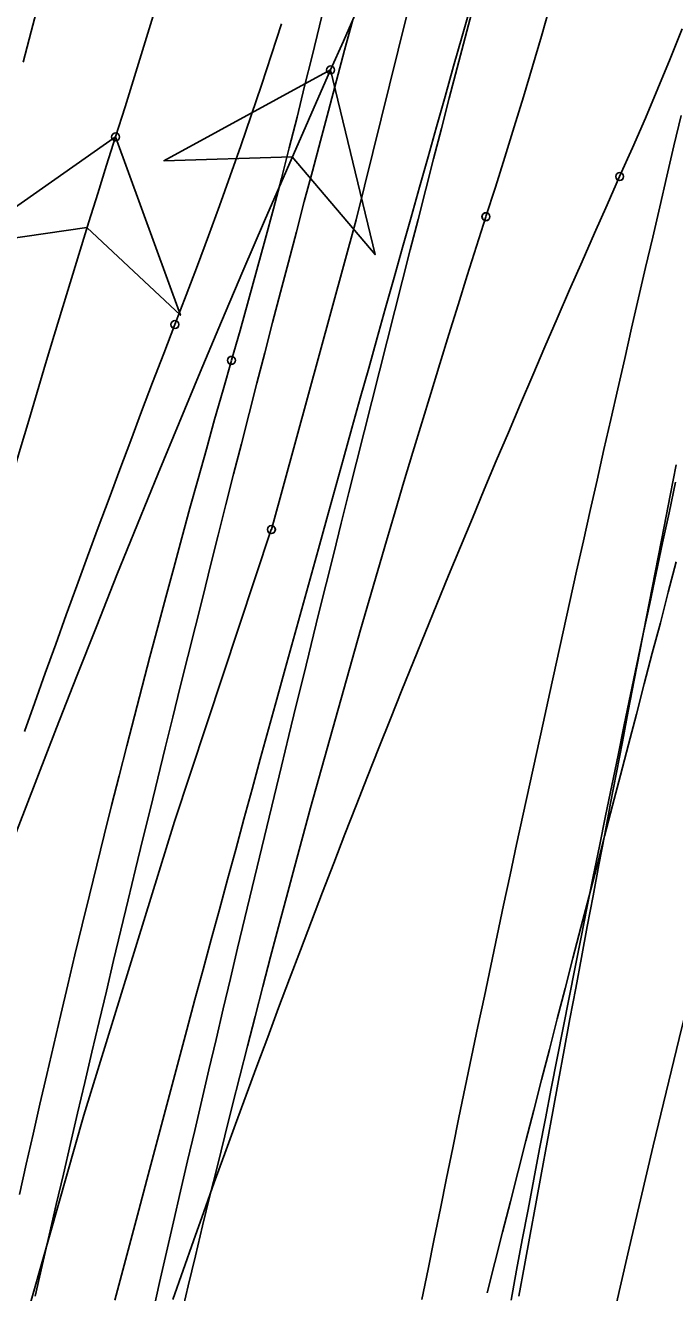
# Model space of a CAD drawing. Extents: x -14 to 1565148, y -25 to 642856.
# Drawn here: x 1564906.28 to 1564913.13, y 636619.49 to 636632.84 of the extents above; entities that cross this region are included whole.
import ezdxf

# ---------------------------------------------------------------- set-up
doc = ezdxf.new("R2010")
doc.units = 0
for name, color, linetype in [('GE_P_Alignment_100_Stations', 7, 'Continuous'), ('MT_P_Work_Area', 7, 'Continuous'), ('PM_P_Edge_Line', 7, 'Continuous'), ('PV_P_EOP', 7, 'Continuous'), ('PV_X_EOP', 7, 'Continuous'), ('TR_Turning_Path26', 7, 'Continuous'), ('TR_Turning_Path28', 7, 'Continuous'), ('TR_Turning_Path28 - Copy-1', 7, 'Continuous'), ('TR_Turning_Path29', 7, 'Continuous')]:
    doc.layers.add(name, color=color, linetype=linetype)

msp = doc.modelspace()

# ---------------------------------------------------------------- linework, layer by layer
at = {"layer": 'GE_P_Alignment_100_Stations'}
for points in [[(1564908.879, 636627.528), (1564909.774, 636630.788), (1564910.565, 636633.999), (1564911.37, 636637.205), (1564912.189, 636640.408), (1564913.023, 636643.607), (1564913.871, 636646.803), (1564914.733, 636649.994), (1564915.258, 636651.907)], [(1564902.439, 636601.76), (1564902.567, 636602.42), (1564903.123, 636605.624), (1564903.743, 636608.802), (1564904.432, 636611.966), (1564905.188, 636615.115), (1564906.011, 636618.247), (1564906.9, 636621.36), (1564907.856, 636624.454), (1564908.878, 636627.527)]]:
    msp.add_lwpolyline(points, dxfattribs=at)
for centre in [(1564908.878, 636627.527), (1564908.879, 636627.528)]:
    msp.add_circle(centre, 0.0417, dxfattribs=at)
msp.add_arc((1565621.788, 636457.187), 736.87, 164.598138, 166.407357, dxfattribs=at)
at = {"layer": 'MT_P_Work_Area'}
for points in [[(1564909.503, 636632.368), (1564909.639, 636632.672), (1564909.771, 636632.978), (1564909.901, 636633.285), (1564910.028, 636633.594), (1564910.152, 636633.903), (1564910.272, 636634.214), (1564910.389, 636634.526), (1564910.503, 636634.839), (1564910.613, 636635.154), (1564910.72, 636635.47), (1564910.823, 636635.787)], [(1564906.262, 636632.449), (1564906.347, 636632.772), (1564906.432, 636633.094)], [(1564912.55, 636631.246), (1564912.686, 636631.549), (1564912.821, 636631.859), (1564912.953, 636632.171), (1564913.082, 636632.485), (1564913.209, 636632.801)], [(1564909.503, 636632.368), (1564907.746, 636631.412), (1564909.097, 636631.454), (1564909.972, 636630.424), (1564909.503, 636632.368)], [(1564907.839, 636619.42), (1564907.948, 636619.728), (1564908.057, 636620.036), (1564908.167, 636620.343), (1564908.277, 636620.65), (1564908.389, 636620.957), (1564908.5, 636621.264), (1564908.613, 636621.57), (1564908.726, 636621.877), (1564908.84, 636622.183), (1564908.954, 636622.489), (1564909.069, 636622.794), (1564909.185, 636623.099), (1564909.301, 636623.404), (1564909.418, 636623.709), (1564909.536, 636624.014), (1564909.654, 636624.318), (1564909.773, 636624.622), (1564909.892, 636624.926), (1564910.013, 636625.229), (1564910.133, 636625.533), (1564910.255, 636625.836), (1564910.377, 636626.139), (1564910.5, 636626.441), (1564910.623, 636626.743), (1564910.747, 636627.045), (1564910.872, 636627.347), (1564910.997, 636627.649), (1564911.123, 636627.95), (1564911.249, 636628.251), (1564911.377, 636628.551), (1564911.504, 636628.852), (1564911.633, 636629.152), (1564911.762, 636629.452), (1564911.892, 636629.751), (1564912.022, 636630.051), (1564912.153, 636630.35), (1564912.285, 636630.649), (1564912.417, 636630.947), (1564912.55, 636631.245)], [(1564911.153, 636619.487), (1564911.234, 636619.808), (1564911.316, 636620.128), (1564911.398, 636620.449), (1564911.48, 636620.77), (1564911.562, 636621.09), (1564911.644, 636621.411), (1564911.727, 636621.732), (1564911.809, 636622.053), (1564911.892, 636622.373), (1564911.975, 636622.694), (1564912.058, 636623.015), (1564912.141, 636623.336), (1564912.224, 636623.657), (1564912.308, 636623.978), (1564912.391, 636624.299), (1564912.475, 636624.62), (1564912.558, 636624.941), (1564912.642, 636625.262), (1564912.726, 636625.583), (1564912.81, 636625.904), (1564912.894, 636626.225), (1564912.979, 636626.546), (1564913.063, 636626.868), (1564913.147, 636627.189)]]:
    msp.add_lwpolyline(points, dxfattribs=at)
msp.add_lwpolyline([(1564909.503, 636632.368), (1564907.746, 636631.412), (1564909.097, 636631.454), (1564909.972, 636630.424)], close=True, dxfattribs=at)
for centre in [(1564909.503, 636632.368), (1564909.503, 636632.368), (1564912.55, 636631.245), (1564912.55, 636631.246)]:
    msp.add_circle(centre, 0.0417, dxfattribs=at)
msp.add_arc((1565053.64, 636568.192), 157.778, 155.99945, 182.74981, dxfattribs=at)
at = {"layer": 'PM_P_Edge_Line'}
msp.add_lwpolyline([(1564910.981, 636633.044), (1564910.891, 636632.725), (1564910.8, 636632.407), (1564910.71, 636632.088), (1564910.62, 636631.77), (1564910.53, 636631.452), (1564910.44, 636631.134), (1564910.351, 636630.816), (1564910.261, 636630.498), (1564910.172, 636630.181), (1564910.083, 636629.863), (1564909.994, 636629.546), (1564909.905, 636629.228), (1564909.816, 636628.911), (1564909.727, 636628.594), (1564909.639, 636628.277), (1564909.55, 636627.96), (1564909.462, 636627.643), (1564909.374, 636627.326), (1564909.286, 636627.009), (1564909.199, 636626.692), (1564909.111, 636626.375), (1564909.024, 636626.059), (1564908.936, 636625.742), (1564908.849, 636625.425), (1564908.762, 636625.109), (1564908.676, 636624.792), (1564908.589, 636624.476), (1564908.503, 636624.159), (1564908.417, 636623.843), (1564908.331, 636623.526), (1564908.245, 636623.21), (1564908.159, 636622.893), (1564908.073, 636622.577), (1564907.988, 636622.26), (1564907.903, 636621.944), (1564907.818, 636621.627), (1564907.733, 636621.311), (1564907.649, 636620.994), (1564907.565, 636620.678), (1564907.48, 636620.361), (1564907.397, 636620.045), (1564907.313, 636619.728), (1564907.229, 636619.411)], dxfattribs=at)
msp.add_arc((1565173.963, 636549.697), 280.574, 158.77151, 167.20801, dxfattribs=at)
at = {"layer": 'PV_P_EOP'}
for radius in [198, 197.5]:
    msp.add_arc((1565107.422, 636574.53), radius, 164.38184, 185.72699, dxfattribs=at)
at = {"layer": 'PV_X_EOP'}
msp.add_arc((1565107.422, 636574.53), 200, 164.38184, 185.72699, dxfattribs=at)
at = {"layer": 'TR_Turning_Path26'}
for points in [[(1564907.628, 636619.277), (1564907.701, 636619.597), (1564907.774, 636619.917), (1564907.848, 636620.238), (1564907.921, 636620.558), (1564907.995, 636620.878), (1564908.07, 636621.198), (1564908.145, 636621.518), (1564908.22, 636621.838), (1564908.295, 636622.158), (1564908.37, 636622.478), (1564908.446, 636622.798), (1564908.522, 636623.118), (1564908.599, 636623.438), (1564908.675, 636623.758), (1564908.752, 636624.078), (1564908.83, 636624.397), (1564908.907, 636624.717), (1564908.985, 636625.037), (1564909.063, 636625.357), (1564909.141, 636625.677), (1564909.219, 636625.997), (1564909.298, 636626.317), (1564909.377, 636626.637), (1564909.456, 636626.956), (1564909.536, 636627.276), (1564909.615, 636627.596), (1564909.695, 636627.916), (1564909.776, 636628.236), (1564909.856, 636628.555), (1564909.937, 636628.875), (1564910.017, 636629.195), (1564910.098, 636629.514), (1564910.18, 636629.834), (1564910.261, 636630.154), (1564910.343, 636630.473), (1564910.425, 636630.793), (1564910.507, 636631.113), (1564910.589, 636631.432), (1564910.672, 636631.752), (1564910.754, 636632.071), (1564910.837, 636632.391), (1564910.92, 636632.711), (1564911.004, 636633.03)], [(1564907.862, 636629.687), (1564907.981, 636629.995), (1564908.1, 636630.308), (1564908.217, 636630.622), (1564908.332, 636630.937), (1564908.445, 636631.253), (1564908.557, 636631.57), (1564908.667, 636631.889), (1564908.775, 636632.209), (1564908.881, 636632.53), (1564908.984, 636632.852)], [(1564906.276, 636625.399), (1564906.385, 636625.706), (1564906.495, 636626.014), (1564906.605, 636626.321), (1564906.716, 636626.628), (1564906.828, 636626.935), (1564906.94, 636627.242), (1564907.053, 636627.548), (1564907.167, 636627.854), (1564907.281, 636628.16), (1564907.396, 636628.466), (1564907.511, 636628.771), (1564907.627, 636629.077), (1564907.744, 636629.382), (1564907.862, 636629.686)]]:
    msp.add_lwpolyline(points, dxfattribs=at)
for centre in [(1564907.862, 636629.687), (1564907.862, 636629.686)]:
    msp.add_circle(centre, 0.0417, dxfattribs=at)
at = {"layer": 'TR_Turning_Path28'}
for points in [[(1564907.236, 636631.663), (1564907.336, 636631.981), (1564907.436, 636632.299), (1564907.534, 636632.618), (1564907.631, 636632.937), (1564907.726, 636633.256), (1564907.82, 636633.576), (1564907.912, 636633.896), (1564908.002, 636634.217), (1564908.091, 636634.538), (1564908.179, 636634.86), (1564908.265, 636635.182), (1564908.349, 636635.505), (1564908.431, 636635.828), (1564908.512, 636636.151), (1564908.59, 636636.475), (1564908.667, 636636.799), (1564908.742, 636637.124)], [(1564911.141, 636630.823), (1564911.241, 636631.135), (1564911.34, 636631.451), (1564911.438, 636631.768), (1564911.535, 636632.086), (1564911.631, 636632.405), (1564911.725, 636632.724), (1564911.817, 636633.045)], [(1564907.236, 636631.663), (1564905.597, 636630.517), (1564906.934, 636630.71), (1564907.919, 636629.784), (1564907.236, 636631.663)], [(1564907.927, 636619.248), (1564908.002, 636619.564), (1564908.078, 636619.879), (1564908.154, 636620.195), (1564908.231, 636620.511), (1564908.309, 636620.826), (1564908.387, 636621.141), (1564908.466, 636621.456), (1564908.546, 636621.771), (1564908.626, 636622.085), (1564908.707, 636622.4), (1564908.789, 636622.714), (1564908.871, 636623.028), (1564908.954, 636623.342), (1564909.037, 636623.656), (1564909.122, 636623.97), (1564909.207, 636624.283), (1564909.292, 636624.596), (1564909.378, 636624.909), (1564909.465, 636625.222), (1564909.553, 636625.535), (1564909.641, 636625.848), (1564909.73, 636626.16), (1564909.819, 636626.472), (1564909.909, 636626.784), (1564910, 636627.096), (1564910.092, 636627.407), (1564910.184, 636627.719), (1564910.276, 636628.03), (1564910.37, 636628.341), (1564910.464, 636628.652), (1564910.559, 636628.962), (1564910.654, 636629.273), (1564910.75, 636629.583), (1564910.847, 636629.893), (1564910.944, 636630.203), (1564911.042, 636630.513), (1564911.14, 636630.822)], [(1564911.488, 636619.452), (1564911.547, 636619.777), (1564911.606, 636620.102), (1564911.666, 636620.426), (1564911.725, 636620.751), (1564911.785, 636621.075), (1564911.845, 636621.4), (1564911.905, 636621.724), (1564911.966, 636622.049), (1564912.026, 636622.373), (1564912.087, 636622.698), (1564912.148, 636623.022), (1564912.209, 636623.346), (1564912.27, 636623.671), (1564912.332, 636623.995), (1564912.393, 636624.319), (1564912.455, 636624.644), (1564912.517, 636624.968), (1564912.579, 636625.292), (1564912.641, 636625.616), (1564912.704, 636625.941), (1564912.767, 636626.265), (1564912.829, 636626.589), (1564912.892, 636626.913), (1564912.956, 636627.237), (1564913.019, 636627.561), (1564913.083, 636627.885), (1564913.146, 636628.209)]]:
    msp.add_lwpolyline(points, dxfattribs=at)
msp.add_lwpolyline([(1564907.236, 636631.663), (1564905.597, 636630.517), (1564906.934, 636630.71), (1564907.919, 636629.784)], close=True, dxfattribs=at)
for centre in [(1564907.236, 636631.663), (1564907.236, 636631.663), (1564911.14, 636630.822), (1564911.141, 636630.823)]:
    msp.add_circle(centre, 0.0417, dxfattribs=at)
msp.add_arc((1565059.003, 636583.538), 159.215, 162.4061, 176.78782, dxfattribs=at)
at = {"layer": 'TR_Turning_Path28 - Copy-1'}
for points in [[(1564908.458, 636629.31), (1564908.548, 636629.625), (1564908.638, 636629.943), (1564908.727, 636630.263), (1564908.814, 636630.583), (1564908.9, 636630.904), (1564908.984, 636631.226), (1564909.067, 636631.548), (1564909.149, 636631.872), (1564909.229, 636632.196), (1564909.307, 636632.514), (1564909.385, 636632.831), (1564909.464, 636633.149)], [(1564910.466, 636619.419), (1564910.53, 636619.738), (1564910.595, 636620.058), (1564910.66, 636620.377), (1564910.725, 636620.696), (1564910.791, 636621.016), (1564910.856, 636621.335), (1564910.923, 636621.655), (1564910.989, 636621.974), (1564911.056, 636622.294), (1564911.124, 636622.613), (1564911.191, 636622.933), (1564911.259, 636623.252), (1564911.327, 636623.572), (1564911.396, 636623.892), (1564911.464, 636624.211), (1564911.533, 636624.531), (1564911.603, 636624.851), (1564911.672, 636625.17), (1564911.742, 636625.49), (1564911.813, 636625.81), (1564911.883, 636626.13), (1564911.954, 636626.449), (1564912.025, 636626.769), (1564912.096, 636627.089), (1564912.168, 636627.409), (1564912.24, 636627.729), (1564912.312, 636628.049), (1564912.384, 636628.369), (1564912.457, 636628.688), (1564912.53, 636629.008), (1564912.603, 636629.328), (1564912.676, 636629.648), (1564912.75, 636629.968), (1564912.824, 636630.288), (1564912.898, 636630.608), (1564912.972, 636630.928), (1564913.047, 636631.248), (1564913.122, 636631.568), (1564913.197, 636631.888)], [(1564906.224, 636620.526), (1564906.295, 636620.842), (1564906.366, 636621.158), (1564906.438, 636621.474), (1564906.511, 636621.789), (1564906.584, 636622.104), (1564906.658, 636622.419), (1564906.732, 636622.734), (1564906.808, 636623.049), (1564906.884, 636623.364), (1564906.961, 636623.678), (1564907.038, 636623.993), (1564907.116, 636624.307), (1564907.195, 636624.621), (1564907.274, 636624.935), (1564907.354, 636625.248), (1564907.435, 636625.562), (1564907.516, 636625.875), (1564907.599, 636626.188), (1564907.681, 636626.501), (1564907.765, 636626.814), (1564907.849, 636627.126), (1564907.934, 636627.439), (1564908.02, 636627.751), (1564908.106, 636628.063), (1564908.193, 636628.375), (1564908.28, 636628.686), (1564908.369, 636628.998), (1564908.457, 636629.309)]]:
    msp.add_lwpolyline(points, dxfattribs=at)
for centre in [(1564908.457, 636629.309), (1564908.458, 636629.31)]:
    msp.add_circle(centre, 0.0417, dxfattribs=at)
at = {"layer": 'TR_Turning_Path29'}
for points in [[(1564906.389, 636619.454), (1564906.463, 636619.776), (1564906.537, 636620.097), (1564906.611, 636620.418), (1564906.686, 636620.74), (1564906.76, 636621.061), (1564906.836, 636621.382), (1564906.911, 636621.703), (1564906.987, 636622.024), (1564907.063, 636622.345), (1564907.139, 636622.666), (1564907.216, 636622.987), (1564907.293, 636623.307), (1564907.37, 636623.628), (1564907.447, 636623.949), (1564907.525, 636624.269), (1564907.603, 636624.59), (1564907.681, 636624.91), (1564907.76, 636625.23), (1564907.839, 636625.55), (1564907.918, 636625.871), (1564907.998, 636626.191), (1564908.078, 636626.511), (1564908.158, 636626.831), (1564908.238, 636627.15), (1564908.319, 636627.47), (1564908.4, 636627.79), (1564908.481, 636628.11), (1564908.563, 636628.429), (1564908.645, 636628.749), (1564908.727, 636629.068), (1564908.81, 636629.387), (1564908.892, 636629.707), (1564908.976, 636630.026), (1564909.059, 636630.345), (1564909.143, 636630.664), (1564909.226, 636630.983), (1564909.311, 636631.302), (1564909.395, 636631.62), (1564909.48, 636631.939), (1564909.565, 636632.258), (1564909.651, 636632.576), (1564909.736, 636632.895)], [(1564911.405, 636619.41), (1564911.464, 636619.729), (1564911.524, 636620.048), (1564911.584, 636620.366), (1564911.645, 636620.685), (1564911.706, 636621.004), (1564911.767, 636621.323), (1564911.829, 636621.642), (1564911.891, 636621.961), (1564911.954, 636622.279), (1564912.017, 636622.598), (1564912.08, 636622.917), (1564912.144, 636623.236), (1564912.208, 636623.556), (1564912.272, 636623.875), (1564912.337, 636624.194), (1564912.402, 636624.513), (1564912.467, 636624.832), (1564912.533, 636625.151), (1564912.599, 636625.47), (1564912.665, 636625.79), (1564912.732, 636626.109), (1564912.799, 636626.428), (1564912.867, 636626.748), (1564912.934, 636627.067), (1564913.002, 636627.386), (1564913.071, 636627.705), (1564913.139, 636628.025)]]:
    msp.add_lwpolyline(points, dxfattribs=at)
msp.add_arc((1565256.127, 636539.493), 362.757, 158.08889, 171.57273, dxfattribs=at)

doc.saveas('drawing.dxf')
